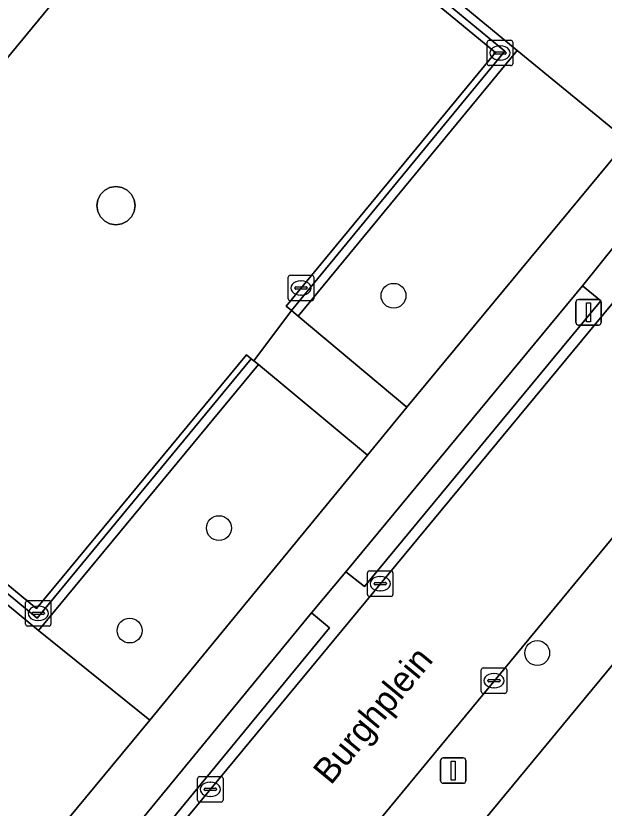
# Model space of a CAD drawing. Extents: x 162073 to 163043, y 381818 to 382561.
# Drawn here: x 162400.04 to 162423.16, y 382217.31 to 382248.44 of the extents above; entities that cross this region are included whole.
import ezdxf

# ---------------------------------------------------------------- set-up
doc = ezdxf.new("R2010")
doc.units = 0
for name, color, linetype in [('IMGEO_Boom', 7, 'Continuous'), ('IMGEO_Erf', 7, 'Continuous'), ('IMGEO_Groenvoorziening', 7, 'Continuous'), ('IMGEO_Haag', 7, 'Continuous'), ('IMGEO_Kolk', 7, 'Continuous'), ('IMGEO_Lichtmast', 7, 'Continuous'), ('IMGEO_Muur', 7, 'Continuous'), ('IMGEO_Openbare_ruimte_label', 7, 'Continuous'), ('IMGEO_Rijbaan_lokaal_open', 7, 'Continuous'), ('IMGEO_Terreindeel_halfverhard', 7, 'Continuous'), ('IMGEO_Voetpad_gesloten', 7, 'Continuous'), ('IMGEO_Voetpad_open', 7, 'Continuous')]:
    doc.layers.add(name, color=color, linetype=linetype)

msp = doc.modelspace()

# ---------------------------------------------------------------- linework, layer by layer
at = {"layer": 'IMGEO_Boom'}
for centre in [(162414.879, 382237.443), (162408.018, 382228.314), (162404.508, 382224.29), (162420.526, 382223.405)]:
    msp.add_circle(centre, 0.489, dxfattribs=at)
at = {"layer": 'IMGEO_Erf'}
msp.add_lwpolyline([(162441.857, 382245.142), (162408.092, 382204.333)], dxfattribs=at)
at = {"layer": 'IMGEO_Groenvoorziening'}
for points in [[(162431.8, 382257.55), (162431.643, 382257.697), (162430.692, 382258.575), (162427.02, 382261.651), (162426.057, 382260.484), (162416.899, 382249.432), (162419.741, 382247.083), (162424.079, 382243.537), (162429.318, 382250), (162432.056, 382253.378)], [(162399.925, 382214.283), (162405.299, 382220.769), (162400.932, 382224.293), (162390.268, 382233.111), (162383.332, 382224.712), (162395.955, 382214.253)]]:
    msp.add_lwpolyline(points, dxfattribs=at)
for points in [[(162415.408, 382233.07), (162424.079, 382243.537), (162419.741, 382247.083), (162411.133, 382236.641)], [(162413.008, 382226.597), (162413.733, 382226.021), (162423.023, 382237.249), (162422.308, 382237.834)], [(162405.299, 382220.769), (162413.858, 382231.184), (162409.569, 382234.741), (162400.932, 382224.293)], [(162402.113, 382213.38), (162402.831, 382212.8), (162412.361, 382224.396), (162411.657, 382224.982)]]:
    msp.add_lwpolyline(points, close=True, dxfattribs=at)
at = {"layer": 'IMGEO_Haag'}
for points in [[(162413.008, 382226.597), (162413.733, 382226.021), (162423.023, 382237.249), (162422.308, 382237.834)], [(162402.113, 382213.38), (162402.831, 382212.8), (162412.361, 382224.396), (162411.657, 382224.982)]]:
    msp.add_lwpolyline(points, close=True, dxfattribs=at)
at = {"layer": 'IMGEO_Kolk'}
for p, q in [((162418.565, 382246.559), (162418.565, 382247.411)), ((162418.64, 382247.485), (162419.492, 382247.485)), ((162419.053, 382247.265), (162419.078, 382247.265)), ((162419.566, 382247.411), (162419.566, 382246.559)), ((162418.824, 382246.979), (162418.824, 382246.991)), ((162419.262, 382246.942), (162418.864, 382246.942)), ((162418.867, 382247.028), (162419.265, 382247.028)), ((162419.308, 382246.991), (162419.308, 382246.979)), ((162419.076, 382246.705), (162419.051, 382246.705)), ((162419.492, 382246.485), (162418.64, 382246.485)), ((162410.818, 382238.247), (162411.67, 382238.247)), ((162410.743, 382237.321), (162410.743, 382238.173)), ((162411.231, 382238.027), (162411.256, 382238.027)), ((162411.744, 382238.173), (162411.744, 382237.321)), ((162411.002, 382237.741), (162411.002, 382237.753)), ((162411.44, 382237.704), (162411.042, 382237.704)), ((162411.045, 382237.79), (162411.443, 382237.79)), ((162411.486, 382237.753), (162411.486, 382237.741)), ((162411.67, 382237.247), (162410.818, 382237.247)), ((162411.254, 382237.467), (162411.229, 382237.467)), ((162413.856, 382225.706), (162413.856, 382226.558)), ((162413.931, 382226.632), (162414.783, 382226.632)), ((162414.344, 382226.412), (162414.369, 382226.412)), ((162414.857, 382226.558), (162414.857, 382225.706)), ((162414.115, 382226.126), (162414.115, 382226.138)), ((162414.553, 382226.089), (162414.155, 382226.089)), ((162414.158, 382226.175), (162414.556, 382226.175)), ((162414.599, 382226.138), (162414.599, 382226.126)), ((162414.367, 382225.852), (162414.342, 382225.852)), ((162400.49, 382225.465), (162401.342, 382225.465)), ((162414.783, 382225.632), (162413.931, 382225.632)), ((162400.415, 382224.539), (162400.415, 382225.391)), ((162400.903, 382225.245), (162400.928, 382225.245)), ((162401.416, 382225.391), (162401.416, 382224.539)), ((162400.674, 382224.959), (162400.674, 382224.971)), ((162401.112, 382224.922), (162400.714, 382224.922)), ((162400.717, 382225.008), (162401.115, 382225.008)), ((162401.158, 382224.971), (162401.158, 382224.959)), ((162400.926, 382224.685), (162400.901, 382224.685)), ((162401.342, 382224.465), (162400.49, 382224.465)), ((162418.328, 382221.896), (162418.328, 382222.748)), ((162418.403, 382222.822), (162419.255, 382222.822)), ((162419.329, 382222.748), (162419.329, 382221.896)), ((162418.587, 382222.316), (162418.587, 382222.328)), ((162418.63, 382222.365), (162419.028, 382222.365)), ((162418.816, 382222.602), (162418.841, 382222.602)), ((162419.071, 382222.328), (162419.071, 382222.316)), ((162419.025, 382222.279), (162418.627, 382222.279)), ((162418.839, 382222.042), (162418.814, 382222.042)), ((162419.255, 382221.822), (162418.403, 382221.822)), ((162407.178, 382217.625), (162407.178, 382218.477)), ((162407.253, 382218.551), (162408.105, 382218.551)), ((162407.666, 382218.331), (162407.691, 382218.331)), ((162408.179, 382218.477), (162408.179, 382217.625)), ((162407.437, 382218.045), (162407.437, 382218.057)), ((162407.875, 382218.008), (162407.477, 382218.008)), ((162407.48, 382218.094), (162407.878, 382218.094)), ((162407.921, 382218.057), (162407.921, 382218.045)), ((162407.689, 382217.771), (162407.664, 382217.771)), ((162408.105, 382217.551), (162407.253, 382217.551))]:
    msp.add_line(p, q, dxfattribs=at)
for points in [[(162418.565, 382246.559), (162418.565, 382247.411)], [(162418.64, 382247.485), (162419.492, 382247.485)], [(162419.566, 382247.411), (162419.566, 382246.559)], [(162419.492, 382246.485), (162418.64, 382246.485)], [(162410.818, 382238.247), (162411.67, 382238.247)], [(162410.743, 382237.321), (162410.743, 382238.173)], [(162411.744, 382238.173), (162411.744, 382237.321)], [(162411.67, 382237.247), (162410.818, 382237.247)], [(162413.856, 382225.706), (162413.856, 382226.558)], [(162413.931, 382226.632), (162414.783, 382226.632)], [(162414.857, 382226.558), (162414.857, 382225.706)], [(162400.49, 382225.465), (162401.342, 382225.465)], [(162414.783, 382225.632), (162413.931, 382225.632)], [(162400.415, 382224.539), (162400.415, 382225.391)], [(162401.416, 382225.391), (162401.416, 382224.539)], [(162401.342, 382224.465), (162400.49, 382224.465)], [(162418.328, 382221.896), (162418.328, 382222.748)], [(162418.403, 382222.822), (162419.255, 382222.822)], [(162419.329, 382222.748), (162419.329, 382221.896)], [(162419.255, 382221.822), (162418.403, 382221.822)], [(162407.178, 382217.625), (162407.178, 382218.477)], [(162407.253, 382218.551), (162408.105, 382218.551)], [(162408.179, 382218.477), (162408.179, 382217.625)], [(162408.105, 382217.551), (162407.253, 382217.551)]]:
    msp.add_lwpolyline(points, dxfattribs=at)
for centre, radius, start, end in [((162418.642, 382247.409), 0.0765, 91.552, 178.448), ((162418.642, 382247.409), 0.0765, 91.552, 178.448), ((162419.49, 382247.409), 0.0765, 1.552, 88.448), ((162419.49, 382247.409), 0.0765, 1.552, 88.448), ((162418.864, 382246.988), 0.0403, 85.8775, 175.7526), ((162418.861, 382246.978), 0.0366, 178.938, 274.7102), ((162419.265, 382246.985), 0.043, 264.8664, 352.4533), ((162419.269, 382246.99), 0.0386, 1.7309, 96.639), ((162418.642, 382246.561), 0.0765, 181.552, 268.448), ((162418.642, 382246.561), 0.0765, 181.552, 268.448), ((162419.49, 382246.561), 0.0765, 271.552, 358.448), ((162419.49, 382246.561), 0.0765, 271.552, 358.448), ((162410.82, 382238.171), 0.0765, 91.552, 178.448), ((162410.82, 382238.171), 0.0765, 91.552, 178.448), ((162411.668, 382238.171), 0.0765, 1.552, 88.448), ((162411.668, 382238.171), 0.0765, 1.552, 88.448), ((162411.042, 382237.75), 0.0403, 85.8775, 175.7526), ((162411.039, 382237.74), 0.0366, 178.938, 274.7102), ((162411.443, 382237.747), 0.043, 264.8664, 352.4533), ((162411.447, 382237.752), 0.0386, 1.7309, 96.639), ((162410.82, 382237.323), 0.0765, 181.552, 268.448), ((162410.82, 382237.323), 0.0765, 181.552, 268.448), ((162411.668, 382237.323), 0.0765, 271.552, 358.448), ((162411.668, 382237.323), 0.0765, 271.552, 358.448), ((162413.933, 382226.556), 0.0765, 91.552, 178.448), ((162413.933, 382226.556), 0.0765, 91.552, 178.448), ((162414.781, 382226.556), 0.0765, 1.552, 88.448), ((162414.781, 382226.556), 0.0765, 1.552, 88.448), ((162414.155, 382226.135), 0.0403, 85.8775, 175.7526), ((162414.152, 382226.125), 0.0366, 178.938, 274.7102), ((162414.556, 382226.132), 0.043, 264.8664, 352.4533), ((162414.56, 382226.137), 0.0386, 1.7309, 96.639), ((162400.492, 382225.389), 0.0765, 91.552, 178.448), ((162400.492, 382225.389), 0.0765, 91.552, 178.448), ((162401.34, 382225.389), 0.0765, 1.552, 88.448), ((162401.34, 382225.389), 0.0765, 1.552, 88.448), ((162413.933, 382225.708), 0.0765, 181.552, 268.448), ((162413.933, 382225.708), 0.0765, 181.552, 268.448), ((162414.781, 382225.708), 0.0765, 271.552, 358.448), ((162414.781, 382225.708), 0.0765, 271.552, 358.448), ((162400.714, 382224.968), 0.0403, 85.8775, 175.7526), ((162400.711, 382224.958), 0.0366, 178.938, 274.7102), ((162401.115, 382224.965), 0.043, 264.8664, 352.4533), ((162401.119, 382224.97), 0.0386, 1.7309, 96.639), ((162400.492, 382224.541), 0.0765, 181.552, 268.448), ((162400.492, 382224.541), 0.0765, 181.552, 268.448), ((162401.34, 382224.541), 0.0765, 271.552, 358.448), ((162401.34, 382224.541), 0.0765, 271.552, 358.448), ((162418.405, 382222.746), 0.0765, 91.552, 178.448), ((162418.405, 382222.746), 0.0765, 91.552, 178.448), ((162419.253, 382222.746), 0.0765, 1.552, 88.448), ((162419.253, 382222.746), 0.0765, 1.552, 88.448), ((162418.627, 382222.325), 0.0403, 85.8775, 175.7526), ((162418.624, 382222.315), 0.0366, 178.938, 274.7102), ((162419.028, 382222.322), 0.043, 264.8664, 352.4533), ((162419.032, 382222.327), 0.0386, 1.7309, 96.639), ((162418.405, 382221.898), 0.0765, 181.552, 268.448), ((162418.405, 382221.898), 0.0765, 181.552, 268.448), ((162419.253, 382221.898), 0.0765, 271.552, 358.448), ((162419.253, 382221.898), 0.0765, 271.552, 358.448), ((162407.255, 382218.475), 0.0765, 91.552, 178.448), ((162407.255, 382218.475), 0.0765, 91.552, 178.448), ((162408.103, 382218.475), 0.0765, 1.552, 88.448), ((162408.103, 382218.475), 0.0765, 1.552, 88.448), ((162407.477, 382218.054), 0.0403, 85.8775, 175.7526), ((162407.474, 382218.044), 0.0366, 178.938, 274.7102), ((162407.878, 382218.051), 0.043, 264.8664, 352.4533), ((162407.882, 382218.056), 0.0386, 1.7309, 96.639), ((162407.255, 382217.627), 0.0765, 181.552, 268.448), ((162407.255, 382217.627), 0.0765, 181.552, 268.448), ((162408.103, 382217.627), 0.0765, 271.552, 358.448), ((162408.103, 382217.627), 0.0765, 271.552, 358.448)]:
    msp.add_arc(centre, radius, start, end, dxfattribs=at)
for centre, major_axis, ratio, start_param, end_param in [((162419.052, 382246.985), (-0.387, 0.002), 0.722429, 4.712389, 7.853982), ((162419.077, 382246.985), (-0.39, 0.002), 0.717154, 1.570796, 4.712389), ((162411.23, 382237.747), (-0.387, 0.002), 0.722429, 4.712389, 7.853982), ((162411.255, 382237.747), (-0.39, 0.002), 0.717154, 1.570796, 4.712389), ((162414.343, 382226.132), (-0.387, 0.002), 0.722429, 4.712389, 7.853982), ((162414.368, 382226.132), (-0.39, 0.002), 0.717154, 1.570796, 4.712389), ((162400.902, 382224.965), (-0.387, 0.002), 0.722429, 4.712389, 7.853982), ((162400.927, 382224.965), (-0.39, 0.002), 0.717154, 1.570796, 4.712389), ((162418.815, 382222.322), (-0.387, 0.002), 0.722429, 4.712389, 7.853982), ((162418.84, 382222.322), (-0.39, 0.002), 0.717154, 1.570796, 4.712389), ((162407.665, 382218.051), (-0.387, 0.002), 0.722429, 4.712389, 7.853982), ((162407.69, 382218.051), (-0.39, 0.002), 0.717154, 1.570796, 4.712389)]:
    msp.add_ellipse(centre, major_axis=major_axis, ratio=ratio, start_param=start_param, end_param=end_param, dxfattribs=at)
at = {"layer": 'IMGEO_Lichtmast'}
for p, q in [((162422.147, 382237.295), (162422.937, 382237.295)), ((162422.937, 382237.295), (162422.147, 382237.295)), ((162422.047, 382236.395), (162422.047, 382237.195)), ((162422.047, 382237.195), (162422.047, 382236.395)), ((162423.037, 382237.195), (162423.037, 382236.395)), ((162423.037, 382236.395), (162423.037, 382237.195)), ((162422.937, 382236.295), (162422.147, 382236.295)), ((162422.147, 382236.295), (162422.937, 382236.295)), ((162416.731, 382218.389), (162416.731, 382219.189)), ((162416.731, 382219.189), (162416.731, 382218.389)), ((162416.831, 382219.289), (162417.621, 382219.289)), ((162417.621, 382219.289), (162416.831, 382219.289)), ((162417.721, 382219.189), (162417.721, 382218.389)), ((162417.721, 382218.389), (162417.721, 382219.189)), ((162417.621, 382218.289), (162416.831, 382218.289)), ((162416.831, 382218.289), (162417.621, 382218.289))]:
    msp.add_line(p, q, dxfattribs=at)
for points in [[(162422.467, 382237.17), (162422.617, 382237.17), (162422.617, 382236.42), (162422.467, 382236.42), (162422.467, 382237.17)], [(162417.151, 382219.164), (162417.301, 382219.164), (162417.301, 382218.414), (162417.151, 382218.414), (162417.151, 382219.164)]]:
    msp.add_lwpolyline(points, dxfattribs=at)
for centre, start, end in [((162422.147, 382237.195), 90, 180), ((162422.147, 382237.195), 90, 180), ((162422.937, 382237.195), 0, 90), ((162422.937, 382237.195), 360, 90), ((162422.147, 382236.395), 180, 270), ((162422.147, 382236.395), 180, 270), ((162422.937, 382236.395), 270, 0), ((162422.937, 382236.395), 270, 0), ((162416.831, 382219.189), 90, 180), ((162416.831, 382219.189), 90, 180), ((162417.621, 382219.189), 0, 90), ((162417.621, 382219.189), 360, 90), ((162416.831, 382218.389), 180, 270), ((162416.831, 382218.389), 180, 270), ((162417.621, 382218.389), 270, 0), ((162417.621, 382218.389), 270, 0)]:
    msp.add_arc(centre, 0.1, start, end, dxfattribs=at)
at = {"layer": 'IMGEO_Muur'}
for points in [[(162404.174, 382253.715), (162407.021, 382257.168), (162415.693, 382250), (162419.258, 382247.053), (162410.874, 382236.862), (162411.133, 382236.641), (162419.741, 382247.083), (162416.899, 382249.432), (162416.212, 382250), (162409.118, 382255.863), (162406.978, 382257.631), (162403.562, 382253.531), (162403.835, 382253.332)], [(162391.509, 382238.364), (162391.795, 382238.76), (162391.524, 382238.94), (162388.147, 382234.864), (162390.268, 382233.111), (162400.932, 382224.293), (162409.569, 382234.741), (162409.39, 382234.885), (162409.288, 382234.967), (162400.869, 382224.777), (162388.626, 382234.9)]]:
    msp.add_lwpolyline(points, close=True, dxfattribs=at)
at = {"layer": 'IMGEO_Rijbaan_lokaal_open'}
for points in [[(162404.174, 382253.715), (162404.384, 382253.54), (162407.062, 382256.772), (162415.258, 382250), (162418.881, 382247.006), (162410.66, 382237.039), (162410.874, 382236.862), (162419.258, 382247.053), (162415.693, 382250), (162407.021, 382257.168)], [(162391.509, 382238.364), (162388.626, 382234.9), (162400.869, 382224.777), (162409.288, 382234.967), (162409.097, 382235.124), (162400.85, 382225.158), (162389, 382234.925), (162391.696, 382238.202)]]:
    msp.add_lwpolyline(points, close=True, dxfattribs=at)
for points in [[(162436.767, 382253.204), (162403.183, 382212.607)], [(162409.427, 382210.917), (162441.305, 382249.499)]]:
    msp.add_lwpolyline(points, dxfattribs=at)
at = {"layer": 'IMGEO_Terreindeel_halfverhard'}
for points in [[(162410.66, 382237.039), (162418.881, 382247.006), (162415.258, 382250), (162407.062, 382256.772), (162404.384, 382253.54), (162404.906, 382253.105), (162402.342, 382250), (162392.223, 382237.744), (162391.696, 382238.202), (162389, 382234.925), (162400.85, 382225.158), (162409.097, 382235.124), (162409.288, 382234.967), (162409.39, 382234.885), (162410.874, 382236.862)], [(162403.969, 382240.236), (162403.736, 382240.272), (162403.527, 382240.379), (162403.361, 382240.545), (162403.254, 382240.754), (162403.218, 382240.987), (162403.254, 382241.219), (162403.361, 382241.428), (162403.527, 382241.594), (162403.736, 382241.701), (162403.969, 382241.737), (162404.201, 382241.701), (162404.41, 382241.594), (162404.576, 382241.428), (162404.683, 382241.219), (162404.719, 382240.987), (162404.683, 382240.754), (162404.576, 382240.545), (162404.41, 382240.379), (162404.201, 382240.272)], [(162404.201, 382240.272), (162404.41, 382240.379), (162404.576, 382240.545), (162404.683, 382240.754), (162404.719, 382240.987), (162404.683, 382241.219), (162404.576, 382241.428), (162404.41, 382241.594), (162404.201, 382241.701), (162403.969, 382241.737), (162403.736, 382241.701), (162403.527, 382241.594), (162403.361, 382241.428), (162403.254, 382241.219), (162403.218, 382240.987), (162403.254, 382240.754), (162403.361, 382240.545), (162403.527, 382240.379), (162403.736, 382240.272), (162403.969, 382240.236)]]:
    msp.add_lwpolyline(points, close=True, dxfattribs=at)
at = {"layer": 'IMGEO_Voetpad_gesloten'}
for points in [[(162432.056, 382253.378), (162429.318, 382250), (162424.079, 382243.537), (162415.408, 382233.07), (162413.858, 382231.184), (162405.299, 382220.769), (162399.925, 382214.283)], [(162411.657, 382224.982), (162413.008, 382226.597), (162422.308, 382237.834), (162423.643, 382239.491), (162432.369, 382250), (162434.441, 382252.496)], [(162400.833, 382211.833), (162402.113, 382213.38), (162411.657, 382224.982)]]:
    msp.add_lwpolyline(points, dxfattribs=at)
at = {"layer": 'IMGEO_Voetpad_open'}
for points in [[(162415.23, 382268.753), (162412.834, 382268.446), (162401.745, 382255.073), (162400.215, 382256.364), (162394.966, 382250), (162392.001, 382246.405), (162387.99, 382241.747), (162391.524, 382238.94), (162391.795, 382238.76), (162391.509, 382238.364), (162391.696, 382238.202), (162392.223, 382237.744), (162402.342, 382250), (162404.906, 382253.105), (162404.384, 382253.54), (162404.174, 382253.715), (162403.835, 382253.332), (162403.562, 382253.531), (162406.978, 382257.631), (162409.118, 382255.863), (162418.3, 382266.956), (162426.057, 382260.484), (162427.02, 382261.651), (162420.801, 382266.86)], [(162403.183, 382212.607), (162436.767, 382253.204), (162440.272, 382257.441)], [(162434.441, 382252.496), (162435.17, 382251.939), (162433.57, 382250), (162424.387, 382238.869), (162423.643, 382239.491), (162422.308, 382237.834), (162423.023, 382237.249), (162413.733, 382226.021), (162413.008, 382226.597), (162411.657, 382224.982), (162412.361, 382224.396), (162402.831, 382212.8), (162402.113, 382213.38), (162400.833, 382211.833)], [(162443.836, 382252.37), (162441.305, 382249.499), (162409.427, 382210.917)], [(162408.092, 382204.333), (162441.857, 382245.142)]]:
    msp.add_lwpolyline(points, dxfattribs=at)
msp.add_lwpolyline([(162415.408, 382233.07), (162411.133, 382236.641), (162410.874, 382236.862), (162409.39, 382234.885), (162409.569, 382234.741), (162413.858, 382231.184)], close=True, dxfattribs=at)

# ---------------------------------------------------------------- texts
at = {"layer": 'IMGEO_Openbare_ruimte_label'}
msp.add_text('Burghplein', height=1, rotation=50.5171, dxfattribs=at).set_placement((162412.415, 382218.186))

doc.saveas('drawing.dxf')
